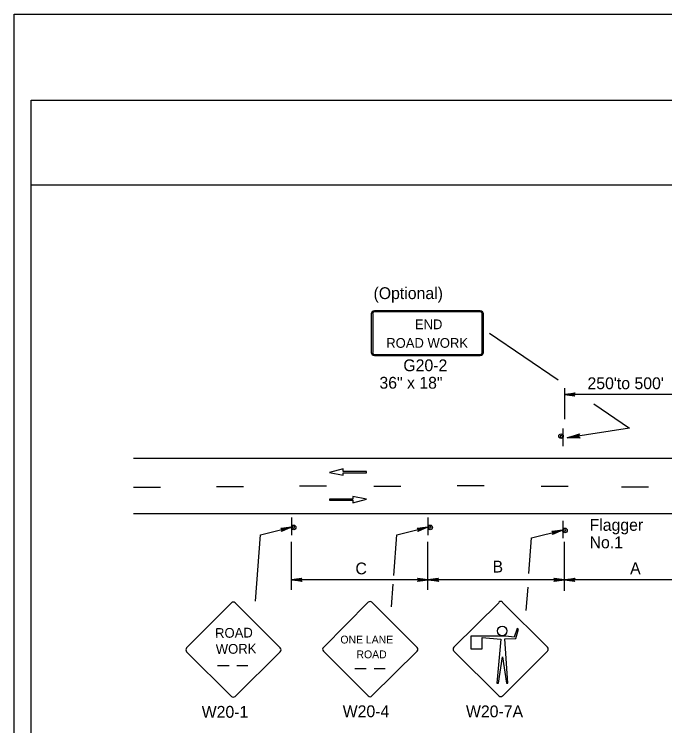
# Model space of a CAD drawing. Extents: x -14145 to -13521, y 30244 to 30661.
# Drawn here: x -13926.17 to -13914.62, y 30518.66 to 30531.31 of the extents above; entities that cross this region are included whole.
import ezdxf

# ---------------------------------------------------------------- set-up
doc = ezdxf.new("R2010")
doc.units = 0
for name, color, linetype in [('1', 7, 'Continuous'), ('10', 7, 'Continuous'), ('2', 7, 'Continuous'), ('3', 7, 'Continuous'), ('61', 7, 'Continuous')]:
    doc.layers.add(name, color=color, linetype=linetype)

msp = doc.modelspace()

# ---------------------------------------------------------------- linework, layer by layer
at = {"layer": '1'}
for p, q in [((-13917.898, 30526.036), (-13919.771, 30526.036)), ((-13917.898, 30526.036), (-13919.771, 30526.036)), ((-13917.898, 30526.021), (-13919.771, 30526.021)), ((-13917.898, 30526.021), (-13919.771, 30526.021)), ((-13919.832, 30525.985), (-13919.832, 30525.297)), ((-13919.807, 30525.985), (-13919.807, 30525.297)), ((-13917.862, 30525.297), (-13917.862, 30525.985)), ((-13917.837, 30525.297), (-13917.837, 30525.985)), ((-13919.771, 30525.26), (-13917.898, 30525.26)), ((-13919.771, 30525.245), (-13917.898, 30525.245)), ((-13916.402, 30524.659), (-13916.402, 30524.108)), ((-13913.68, 30524.547), (-13916.402, 30524.547)), ((-13916.425, 30523.634), (-13916.425, 30523.946)), ((-13916.425, 30523.634), (-13916.425, 30523.946)), ((-13924.058, 30523.416), (-13896.302, 30523.416)), ((-13920.334, 30523.227), (-13920.576, 30523.161)), ((-13920.576, 30523.161), (-13920.332, 30523.115)), ((-13920.334, 30523.182), (-13920.334, 30523.227)), ((-13919.918, 30523.182), (-13920.334, 30523.182)), ((-13920.332, 30523.115), (-13920.332, 30523.16)), ((-13920.332, 30523.16), (-13919.918, 30523.16)), ((-13919.918, 30523.16), (-13919.918, 30523.182)), ((-13923.578, 30522.894), (-13924.058, 30522.894)), ((-13922.102, 30522.906), (-13922.582, 30522.906)), ((-13920.626, 30522.918), (-13921.106, 30522.918)), ((-13919.306, 30522.912), (-13919.786, 30522.912)), ((-13917.83, 30522.924), (-13918.31, 30522.924)), ((-13916.336, 30522.912), (-13916.816, 30522.912)), ((-13914.908, 30522.9), (-13915.388, 30522.9)), ((-13919.918, 30522.69), (-13920.162, 30522.737)), ((-13920.162, 30522.737), (-13920.162, 30522.691)), ((-13920.162, 30522.691), (-13920.576, 30522.691)), ((-13920.576, 30522.691), (-13920.576, 30522.669)), ((-13920.576, 30522.669), (-13920.159, 30522.669)), ((-13920.159, 30522.624), (-13919.918, 30522.69)), ((-13920.159, 30522.669), (-13920.159, 30522.624)), ((-13924.058, 30522.432), (-13909.752, 30522.432)), ((-13921.25, 30522.361), (-13921.25, 30522.049)), ((-13918.826, 30522.361), (-13918.826, 30522.049)), ((-13916.432, 30522.307), (-13916.432, 30521.995)), ((-13916.432, 30522.307), (-13916.432, 30521.995)), ((-13921.803, 30522.054), (-13921.256, 30522.194)), ((-13919.379, 30522.054), (-13918.832, 30522.194)), ((-13916.985, 30522), (-13916.438, 30522.14)), ((-13921.889, 30520.878), (-13921.803, 30522.054)), ((-13919.432, 30521.332), (-13919.379, 30522.054)), ((-13917.032, 30521.366), (-13916.985, 30522)), ((-13921.25, 30521.076), (-13921.25, 30521.932)), ((-13918.826, 30521.076), (-13918.826, 30521.932)), ((-13916.402, 30521.058), (-13916.402, 30521.932)), ((-13918.826, 30521.256), (-13921.25, 30521.256)), ((-13916.402, 30521.256), (-13918.826, 30521.256)), ((-13913.942, 30521.256), (-13916.402, 30521.256)), ((-13919.473, 30520.775), (-13919.443, 30521.178)), ((-13917.08, 30520.71), (-13917.049, 30521.124)), ((-13922.318, 30520.848), (-13923.113, 30520.045)), ((-13921.449, 30520.045), (-13922.252, 30520.848)), ((-13919.888, 30520.857), (-13920.683, 30520.054)), ((-13919.019, 30520.054), (-13919.822, 30520.857)), ((-13917.564, 30520.854), (-13918.367, 30520.059)), ((-13916.702, 30520.059), (-13917.504, 30520.854)), ((-13916.702, 30520.059), (-13917.504, 30520.854)), ((-13917.242, 30520.389), (-13917.294, 30520.239)), ((-13917.264, 30520.216), (-13917.219, 30520.381)), ((-13917.219, 30520.381), (-13917.242, 30520.389)), ((-13917.444, 30520.254), (-13918.067, 30520.254)), ((-13918.067, 30520.254), (-13918.067, 30520.029)), ((-13917.864, 30520.029), (-13917.864, 30520.231)), ((-13917.864, 30520.231), (-13917.534, 30520.201)), ((-13917.459, 30520.209), (-13917.264, 30520.216)), ((-13917.407, 30519.421), (-13917.459, 30520.209)), ((-13917.294, 30520.239), (-13917.444, 30520.254)), ((-13917.534, 30520.201), (-13917.602, 30519.421)), ((-13923.113, 30519.979), (-13922.318, 30519.184)), ((-13922.252, 30519.184), (-13921.449, 30519.979)), ((-13920.683, 30519.988), (-13919.888, 30519.193)), ((-13919.822, 30519.193), (-13919.019, 30519.988)), ((-13918.367, 30519.991), (-13917.564, 30519.189)), ((-13918.067, 30520.029), (-13917.864, 30520.029)), ((-13917.504, 30519.189), (-13916.702, 30519.991)), ((-13917.572, 30519.421), (-13917.504, 30519.886)), ((-13917.504, 30519.886), (-13917.429, 30519.421)), ((-13922.565, 30519.731), (-13922.354, 30519.731)), ((-13922.221, 30519.731), (-13922.028, 30519.731)), ((-13920.125, 30519.681), (-13919.925, 30519.681)), ((-13919.781, 30519.681), (-13919.588, 30519.681)), ((-13917.602, 30519.421), (-13917.572, 30519.421)), ((-13917.429, 30519.421), (-13917.407, 30519.421))]:
    msp.add_line(p, q, dxfattribs=at)
for points in [[(-13916.222, 30524.523), (-13916.228, 30524.535), (-13916.402, 30524.547), (-13916.222, 30524.523), (-13916.216, 30524.517), (-13916.402, 30524.547), (-13916.228, 30524.553), (-13916.222, 30524.565), (-13916.402, 30524.547), (-13916.216, 30524.577), (-13916.222, 30524.565)], [(-13921.436, 30522.17), (-13921.424, 30522.158), (-13921.256, 30522.194), (-13921.436, 30522.17), (-13921.442, 30522.176), (-13921.256, 30522.194), (-13921.418, 30522.14), (-13921.424, 30522.128), (-13921.256, 30522.194), (-13921.43, 30522.116), (-13921.424, 30522.128)], [(-13919.012, 30522.17), (-13919, 30522.158), (-13918.832, 30522.194), (-13919.012, 30522.17), (-13919.018, 30522.176), (-13918.832, 30522.194), (-13918.994, 30522.14), (-13919, 30522.128), (-13918.832, 30522.194), (-13919.006, 30522.116), (-13919, 30522.128)], [(-13916.618, 30522.116), (-13916.606, 30522.104), (-13916.438, 30522.14), (-13916.618, 30522.116), (-13916.624, 30522.122), (-13916.438, 30522.14), (-13916.6, 30522.086), (-13916.606, 30522.074), (-13916.438, 30522.14), (-13916.612, 30522.062), (-13916.606, 30522.074)], [(-13921.07, 30521.238), (-13921.076, 30521.25), (-13921.25, 30521.256), (-13921.07, 30521.238), (-13921.064, 30521.226), (-13921.25, 30521.256), (-13921.076, 30521.268), (-13921.07, 30521.28), (-13921.25, 30521.256), (-13921.064, 30521.286), (-13921.07, 30521.28)], [(-13919.006, 30521.28), (-13918.994, 30521.262), (-13918.826, 30521.256), (-13919.006, 30521.28), (-13919.012, 30521.286), (-13918.826, 30521.256), (-13918.994, 30521.244), (-13919.006, 30521.232), (-13918.826, 30521.256), (-13919.012, 30521.226), (-13919.006, 30521.232)], [(-13918.646, 30521.238), (-13918.652, 30521.25), (-13918.826, 30521.256), (-13918.646, 30521.238), (-13918.64, 30521.226), (-13918.826, 30521.256), (-13918.652, 30521.268), (-13918.646, 30521.28), (-13918.826, 30521.256), (-13918.64, 30521.286), (-13918.646, 30521.28)], [(-13916.582, 30521.28), (-13916.57, 30521.262), (-13916.402, 30521.256), (-13916.582, 30521.28), (-13916.588, 30521.286), (-13916.402, 30521.256), (-13916.57, 30521.244), (-13916.582, 30521.232), (-13916.402, 30521.256), (-13916.588, 30521.226), (-13916.582, 30521.232)], [(-13916.222, 30521.232), (-13916.228, 30521.244), (-13916.402, 30521.256), (-13916.222, 30521.232), (-13916.216, 30521.226), (-13916.402, 30521.256), (-13916.228, 30521.262), (-13916.222, 30521.274), (-13916.402, 30521.256), (-13916.216, 30521.286), (-13916.222, 30521.274)]]:
    msp.add_lwpolyline(points, dxfattribs=at)
for centre, radius in [((-13916.464, 30523.808), 0.0408), ((-13921.211, 30522.188), 0.0408), ((-13918.787, 30522.188), 0.0408), ((-13916.393, 30522.134), 0.0408), ((-13917.507, 30520.347), 0.0844)]:
    msp.add_circle(centre, radius, dxfattribs=at)
for centre, radius, start, end in [((-13916.459, 30523.8), 0.0214, 9.521, 4.2501), ((-13921.216, 30522.196), 0.0214, 189.521, 184.2501), ((-13918.792, 30522.196), 0.0214, 189.521, 184.2501), ((-13916.398, 30522.142), 0.0214, 189.521, 184.2501), ((-13922.285, 30520.815), 0.0465, 45, 135), ((-13919.855, 30520.824), 0.0465, 45, 135), ((-13917.535, 30520.825), 0.0465, 45, 135), ((-13923.08, 30520.012), 0.0465, 135, 225), ((-13921.482, 30520.012), 0.0465, 315, 45), ((-13920.65, 30520.022), 0.0465, 135, 225), ((-13919.052, 30520.021), 0.0465, 315, 45), ((-13918.334, 30520.026), 0.0465, 135, 225), ((-13916.736, 30520.026), 0.0465, 315, 45), ((-13919.855, 30519.226), 0.0465, 225, 315), ((-13917.535, 30519.227), 0.0465, 225, 315), ((-13922.285, 30519.217), 0.0465, 225, 315)]:
    msp.add_arc(centre, radius, start, end, dxfattribs=at)
for centre, major_axis, ratio, start_param, end_param in [((-13919.773, 30525.983), (0.0609, 0), 0.839899, 1.570796, 3.141593), ((-13919.773, 30525.983), (0, -0.0365), 0.999938, 3.141593, 4.712389), ((-13917.9, 30525.983), (-0.0609, 0), 0.839899, 3.141593, 4.712389), ((-13917.9, 30525.983), (0, 0.0365), 0.999938, 4.712389, 6.283185), ((-13919.773, 30525.295), (0.0609, 0), 0.839899, 3.141593, 4.712389), ((-13919.773, 30525.295), (0, -0.0365), 0.999938, 4.712389, 6.283185), ((-13917.9, 30525.295), (0, 0.0365), 0.999938, 3.141593, 4.712389), ((-13917.9, 30525.295), (-0.0609, 0), 0.839899, 1.570796, 3.141593)]:
    msp.add_ellipse(centre, major_axis=major_axis, ratio=ratio, start_param=start_param, end_param=end_param, dxfattribs=at)
at = {"layer": '10'}
for p, q in [((-13925.874, 30529.777), (-13894.422, 30529.777)), ((-13925.874, 30507.207), (-13925.874, 30529.777)), ((-13925.874, 30528.277), (-13894.422, 30528.277))]:
    msp.add_line(p, q, dxfattribs=at)
at = {"layer": '3'}
for points in [[(-13917.731, 30525.641), (-13916.511, 30524.812)], [(-13915.879, 30524.382), (-13915.246, 30523.952), (-13916.353, 30523.777)], [(-13916.133, 30523.784), (-13916.144, 30523.798), (-13916.353, 30523.777), (-13916.133, 30523.784), (-13916.121, 30523.776), (-13916.353, 30523.777), (-13916.147, 30523.82), (-13916.142, 30523.837), (-13916.353, 30523.777), (-13916.132, 30523.849), (-13916.142, 30523.837)]]:
    msp.add_lwpolyline(points, dxfattribs=at)
at = {"layer": '61'}
msp.add_lwpolyline([(-13926.174, 30531.307), (-13893.174, 30531.307), (-13893.174, 30505.807), (-13926.174, 30505.807)], close=True, dxfattribs=at)

# ---------------------------------------------------------------- texts
at = {"layer": '1'}
for s, height, p in [('END', 0.173, (-13919.058, 30525.71)), ('ROAD WORK', 0.173, (-13919.567, 30525.379)), ('ONE LANE', 0.1386, (-13920.381, 30520.125)), ('ROAD', 0.1389, (-13920.096, 30519.862))]:
    msp.add_text(s, height=height, dxfattribs=at).set_placement(p)
for s, height, rotation, p in [('ROAD', 0.1735, 0.7566, (-13922.606, 30520.223)), ('WORK', 0.1733, 0.7588, (-13922.593, 30519.938))]:
    msp.add_text(s, height=height, rotation=rotation, dxfattribs=at).set_placement(p)
at = {"layer": '2'}
for s, p in [('(Optional)', (-13919.793, 30526.245)), ('G20-2', (-13919.263, 30524.963)), ('36" x 18"', (-13919.688, 30524.653)), ("250'to 500'", (-13915.993, 30524.644)), ('Flagger', (-13915.956, 30522.127)), ('No.1', (-13915.956, 30521.817)), ('B', (-13917.679, 30521.386)), ('C', (-13920.114, 30521.353)), ('A', (-13915.236, 30521.356)), ('W20-1', (-13922.844, 30518.805)), ('W20-4', (-13920.34, 30518.815)), ('W20-7A', (-13918.151, 30518.813))]:
    msp.add_text(s, height=0.21, dxfattribs=at).set_placement(p)

doc.saveas('drawing.dxf')
